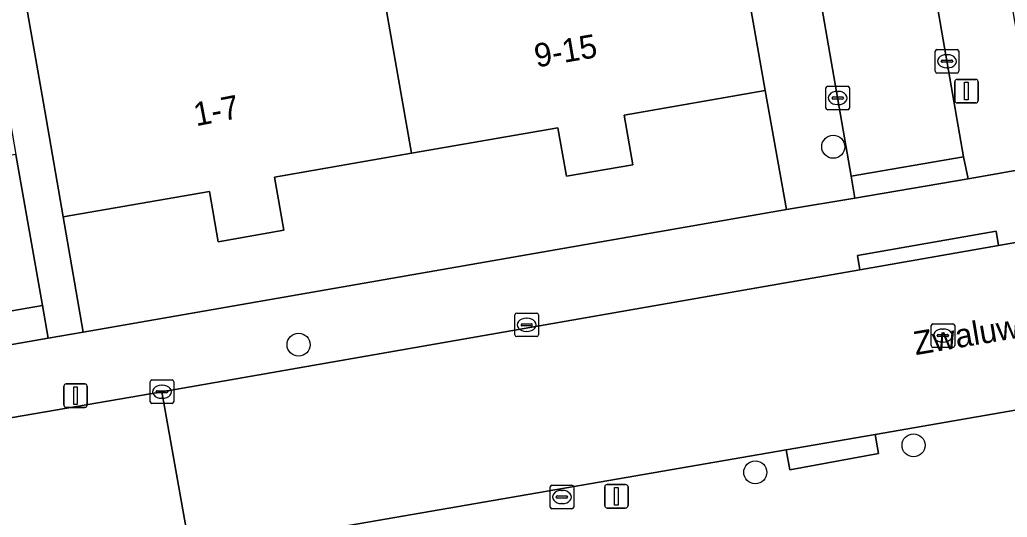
# Model space of a CAD drawing. Extents: x 162879 to 165540, y 384011 to 385181.
# Drawn here: x 164515.43 to 164557.43, y 384415.9 to 384437.05 of the extents above; entities that cross this region are included whole.
import ezdxf

# ---------------------------------------------------------------- set-up
doc = ezdxf.new("R2010")
doc.units = 0
for name, color, linetype in [('IMGEO_Boom', 7, 'Continuous'), ('IMGEO_Erf', 7, 'Continuous'), ('IMGEO_Kolk', 7, 'Continuous'), ('IMGEO_Lichtmast', 7, 'Continuous'), ('IMGEO_Openbare_ruimte_label', 7, 'Continuous'), ('IMGEO_Pand', 7, 'Continuous'), ('IMGEO_Pand_nummerreeks', 7, 'Continuous'), ('IMGEO_Rijbaan_lokaal_open', 7, 'Continuous'), ('IMGEO_Rioolput', 7, 'Continuous'), ('IMGEO_Voetpad_open', 7, 'Continuous')]:
    doc.layers.add(name, color=color, linetype=linetype)

msp = doc.modelspace()

# ---------------------------------------------------------------- linework, layer by layer
at = {"layer": 'IMGEO_Boom'}
for centre in [(164550.026, 384431.653), (164527.286, 384423.236), (164553.439, 384418.958), (164546.709, 384417.808)]:
    msp.add_circle(centre, 0.489, dxfattribs=at)
at = {"layer": 'IMGEO_Erf'}
msp.add_lwpolyline([(164490.57, 384447.445), (164493.771, 384429.619), (164495.531, 384419.814), (164500, 384420.608), (164516.631, 384423.507), (164516.389, 384424.897), (164513.128, 384424.329), (164512.009, 384430.749), (164511.463, 384433.881), (164514.724, 384434.45), (164513.761, 384439.943)], dxfattribs=at)
msp.add_lwpolyline([(164548.038, 384428.982), (164547.124, 384434.041), (164541.128, 384432.996), (164541.496, 384430.887), (164538.678, 384430.396), (164538.318, 384432.465), (164532.085, 384431.379), (164526.259, 384430.363), (164526.653, 384428.103), (164523.864, 384427.617), (164523.492, 384429.75), (164517.277, 384428.667), (164518.131, 384423.769)], close=True, dxfattribs=at)
at = {"layer": 'IMGEO_Kolk'}
for p, q in [((164554.362, 384434.862), (164554.362, 384435.714)), ((164554.437, 384435.788), (164555.289, 384435.788)), ((164555.363, 384435.714), (164555.363, 384434.862)), ((164554.621, 384435.282), (164554.621, 384435.294)), ((164555.059, 384435.245), (164554.661, 384435.245)), ((164554.664, 384435.331), (164555.062, 384435.331)), ((164554.85, 384435.568), (164554.875, 384435.568)), ((164555.105, 384435.294), (164555.105, 384435.282)), ((164554.873, 384435.008), (164554.848, 384435.008)), ((164555.289, 384434.788), (164554.437, 384434.788)), ((164549.715, 384433.301), (164549.715, 384434.153)), ((164549.79, 384434.227), (164550.642, 384434.227)), ((164550.203, 384434.007), (164550.228, 384434.007)), ((164550.716, 384434.153), (164550.716, 384433.301)), ((164549.974, 384433.721), (164549.974, 384433.733)), ((164550.412, 384433.684), (164550.014, 384433.684)), ((164550.017, 384433.77), (164550.415, 384433.77)), ((164550.458, 384433.733), (164550.458, 384433.721)), ((164550.642, 384433.227), (164549.79, 384433.227)), ((164550.226, 384433.447), (164550.201, 384433.447)), ((164536.488, 384423.655), (164536.488, 384424.507)), ((164536.563, 384424.581), (164537.415, 384424.581)), ((164536.976, 384424.361), (164537.001, 384424.361)), ((164537.489, 384424.507), (164537.489, 384423.655)), ((164536.747, 384424.075), (164536.747, 384424.087)), ((164537.185, 384424.038), (164536.787, 384424.038)), ((164536.79, 384424.124), (164537.188, 384424.124)), ((164537.231, 384424.087), (164537.231, 384424.075)), ((164537.415, 384423.581), (164536.563, 384423.581)), ((164536.999, 384423.801), (164536.974, 384423.801)), ((164520.977, 384420.809), (164520.977, 384421.661)), ((164521.052, 384421.735), (164521.904, 384421.735)), ((164521.465, 384421.515), (164521.49, 384421.515)), ((164521.978, 384421.661), (164521.978, 384420.809)), ((164521.236, 384421.229), (164521.236, 384421.241)), ((164521.674, 384421.192), (164521.276, 384421.192)), ((164521.279, 384421.278), (164521.677, 384421.278)), ((164521.488, 384420.955), (164521.463, 384420.955)), ((164521.72, 384421.241), (164521.72, 384421.229)), ((164521.904, 384420.735), (164521.052, 384420.735)), ((164537.985, 384416.333), (164537.985, 384417.185)), ((164538.06, 384417.259), (164538.912, 384417.259)), ((164538.986, 384417.185), (164538.986, 384416.333)), ((164538.244, 384416.753), (164538.244, 384416.765)), ((164538.287, 384416.802), (164538.685, 384416.802)), ((164538.473, 384417.039), (164538.498, 384417.039)), ((164538.728, 384416.765), (164538.728, 384416.753)), ((164538.682, 384416.716), (164538.284, 384416.716)), ((164538.496, 384416.479), (164538.471, 384416.479)), ((164538.912, 384416.259), (164538.06, 384416.259))]:
    msp.add_line(p, q, dxfattribs=at)
for points in [[(164554.362, 384434.862), (164554.362, 384435.714)], [(164554.437, 384435.788), (164555.289, 384435.788)], [(164555.363, 384435.714), (164555.363, 384434.862)], [(164555.289, 384434.788), (164554.437, 384434.788)], [(164549.715, 384433.301), (164549.715, 384434.153)], [(164549.79, 384434.227), (164550.642, 384434.227)], [(164550.716, 384434.153), (164550.716, 384433.301)], [(164550.642, 384433.227), (164549.79, 384433.227)], [(164536.488, 384423.655), (164536.488, 384424.507)], [(164536.563, 384424.581), (164537.415, 384424.581)], [(164537.489, 384424.507), (164537.489, 384423.655)], [(164537.415, 384423.581), (164536.563, 384423.581)], [(164520.977, 384420.809), (164520.977, 384421.661)], [(164521.052, 384421.735), (164521.904, 384421.735)], [(164521.978, 384421.661), (164521.978, 384420.809)], [(164521.904, 384420.735), (164521.052, 384420.735)], [(164537.985, 384416.333), (164537.985, 384417.185)], [(164538.06, 384417.259), (164538.912, 384417.259)], [(164538.986, 384417.185), (164538.986, 384416.333)], [(164538.912, 384416.259), (164538.06, 384416.259)]]:
    msp.add_lwpolyline(points, dxfattribs=at)
for centre, radius, start, end in [((164554.439, 384435.712), 0.0765, 91.552, 178.448), ((164554.439, 384435.712), 0.0765, 91.552, 178.448), ((164555.287, 384435.712), 0.0765, 1.552, 88.448), ((164555.287, 384435.712), 0.0765, 1.552, 88.448), ((164554.661, 384435.291), 0.0403, 85.8775, 175.7526), ((164554.658, 384435.281), 0.0366, 178.938, 274.7102), ((164555.062, 384435.288), 0.043, 264.8664, 352.4533), ((164555.066, 384435.293), 0.0386, 1.7309, 96.639), ((164554.439, 384434.864), 0.0765, 181.552, 268.448), ((164554.439, 384434.864), 0.0765, 181.552, 268.448), ((164555.287, 384434.864), 0.0765, 271.552, 358.448), ((164555.287, 384434.864), 0.0765, 271.552, 358.448), ((164549.792, 384434.151), 0.0765, 91.552, 178.448), ((164549.792, 384434.151), 0.0765, 91.552, 178.448), ((164550.64, 384434.151), 0.0765, 1.552, 88.448), ((164550.64, 384434.151), 0.0765, 1.552, 88.448), ((164550.014, 384433.73), 0.0403, 85.8775, 175.7526), ((164550.011, 384433.72), 0.0366, 178.938, 274.7102), ((164550.415, 384433.727), 0.043, 264.8664, 352.4533), ((164550.419, 384433.732), 0.0386, 1.7309, 96.639), ((164549.792, 384433.303), 0.0765, 181.552, 268.448), ((164549.792, 384433.303), 0.0765, 181.552, 268.448), ((164550.64, 384433.303), 0.0765, 271.552, 358.448), ((164550.64, 384433.303), 0.0765, 271.552, 358.448), ((164536.565, 384424.505), 0.0765, 91.552, 178.448), ((164536.565, 384424.505), 0.0765, 91.552, 178.448), ((164537.413, 384424.505), 0.0765, 1.552, 88.448), ((164537.413, 384424.505), 0.0765, 1.552, 88.448), ((164536.787, 384424.084), 0.0403, 85.8775, 175.7526), ((164536.784, 384424.074), 0.0366, 178.938, 274.7102), ((164537.188, 384424.081), 0.043, 264.8664, 352.4533), ((164537.192, 384424.086), 0.0386, 1.7309, 96.639), ((164536.565, 384423.657), 0.0765, 181.552, 268.448), ((164536.565, 384423.657), 0.0765, 181.552, 268.448), ((164537.413, 384423.657), 0.0765, 271.552, 358.448), ((164537.413, 384423.657), 0.0765, 271.552, 358.448), ((164521.054, 384421.659), 0.0765, 91.552, 178.448), ((164521.054, 384421.659), 0.0765, 91.552, 178.448), ((164521.902, 384421.659), 0.0765, 1.552, 88.448), ((164521.902, 384421.659), 0.0765, 1.552, 88.448), ((164521.276, 384421.238), 0.0403, 85.8775, 175.7526), ((164521.273, 384421.228), 0.0366, 178.938, 274.7102), ((164521.677, 384421.235), 0.043, 264.8664, 352.4533), ((164521.681, 384421.24), 0.0386, 1.7309, 96.639), ((164521.054, 384420.811), 0.0765, 181.552, 268.448), ((164521.054, 384420.811), 0.0765, 181.552, 268.448), ((164521.902, 384420.811), 0.0765, 271.552, 358.448), ((164521.902, 384420.811), 0.0765, 271.552, 358.448), ((164538.062, 384417.183), 0.0765, 91.552, 178.448), ((164538.062, 384417.183), 0.0765, 91.552, 178.448), ((164538.91, 384417.183), 0.0765, 1.552, 88.448), ((164538.91, 384417.183), 0.0765, 1.552, 88.448), ((164538.284, 384416.762), 0.0403, 85.8775, 175.7526), ((164538.281, 384416.752), 0.0366, 178.938, 274.7102), ((164538.685, 384416.759), 0.043, 264.8664, 352.4533), ((164538.689, 384416.764), 0.0386, 1.7309, 96.639), ((164538.062, 384416.335), 0.0765, 181.552, 268.448), ((164538.062, 384416.335), 0.0765, 181.552, 268.448), ((164538.91, 384416.335), 0.0765, 271.552, 358.448), ((164538.91, 384416.335), 0.0765, 271.552, 358.448)]:
    msp.add_arc(centre, radius, start, end, dxfattribs=at)
for centre, major_axis, ratio, start_param, end_param in [((164554.849, 384435.288), (-0.387, 0.002), 0.722429, 4.712389, 7.853982), ((164554.874, 384435.288), (-0.39, 0.002), 0.717154, 1.570796, 4.712389), ((164550.202, 384433.727), (-0.387, 0.002), 0.722429, 4.712389, 7.853982), ((164550.227, 384433.727), (-0.39, 0.002), 0.717154, 1.570796, 4.712389), ((164536.975, 384424.081), (-0.387, 0.002), 0.722429, 4.712389, 7.853982), ((164537, 384424.081), (-0.39, 0.002), 0.717154, 1.570796, 4.712389), ((164521.464, 384421.235), (-0.387, 0.002), 0.722429, 4.712389, 7.853982), ((164521.489, 384421.235), (-0.39, 0.002), 0.717154, 1.570796, 4.712389), ((164538.472, 384416.759), (-0.387, 0.002), 0.722429, 4.712389, 7.853982), ((164538.497, 384416.759), (-0.39, 0.002), 0.717154, 1.570796, 4.712389)]:
    msp.add_ellipse(centre, major_axis=major_axis, ratio=ratio, start_param=start_param, end_param=end_param, dxfattribs=at)
at = {"layer": 'IMGEO_Lichtmast'}
for p, q in [((164555.194, 384433.619), (164555.194, 384434.419)), ((164555.194, 384434.419), (164555.194, 384433.619)), ((164555.294, 384434.519), (164556.084, 384434.519)), ((164556.084, 384434.519), (164555.294, 384434.519)), ((164556.184, 384434.419), (164556.184, 384433.619)), ((164556.184, 384433.619), (164556.184, 384434.419)), ((164556.084, 384433.519), (164555.294, 384433.519)), ((164555.294, 384433.519), (164556.084, 384433.519)), ((164517.306, 384420.668), (164517.306, 384421.468)), ((164517.306, 384421.468), (164517.306, 384420.668)), ((164517.406, 384421.568), (164518.196, 384421.568)), ((164518.196, 384421.568), (164517.406, 384421.568)), ((164518.296, 384421.468), (164518.296, 384420.668)), ((164518.296, 384420.668), (164518.296, 384421.468)), ((164518.196, 384420.568), (164517.406, 384420.568)), ((164517.406, 384420.568), (164518.196, 384420.568)), ((164540.307, 384416.391), (164540.307, 384417.191)), ((164540.307, 384417.191), (164540.307, 384416.391)), ((164540.407, 384417.291), (164541.197, 384417.291)), ((164541.197, 384417.291), (164540.407, 384417.291)), ((164541.297, 384417.191), (164541.297, 384416.391)), ((164541.297, 384416.391), (164541.297, 384417.191)), ((164541.197, 384416.291), (164540.407, 384416.291)), ((164540.407, 384416.291), (164541.197, 384416.291))]:
    msp.add_line(p, q, dxfattribs=at)
for points in [[(164555.614, 384434.394), (164555.764, 384434.394), (164555.764, 384433.644), (164555.614, 384433.644), (164555.614, 384434.394)], [(164517.726, 384421.443), (164517.876, 384421.443), (164517.876, 384420.693), (164517.726, 384420.693), (164517.726, 384421.443)], [(164540.727, 384417.166), (164540.877, 384417.166), (164540.877, 384416.416), (164540.727, 384416.416), (164540.727, 384417.166)]]:
    msp.add_lwpolyline(points, dxfattribs=at)
for centre, start, end in [((164555.294, 384434.419), 90, 180), ((164555.294, 384434.419), 90, 180), ((164556.084, 384434.419), 0, 90), ((164556.084, 384434.419), 360, 90), ((164555.294, 384433.619), 180, 270), ((164555.294, 384433.619), 180, 270), ((164556.084, 384433.619), 270, 0), ((164556.084, 384433.619), 270, 0), ((164517.406, 384421.468), 90, 180), ((164517.406, 384421.468), 90, 180), ((164518.196, 384421.468), 0, 90), ((164518.196, 384421.468), 360, 90), ((164517.406, 384420.668), 180, 270), ((164517.406, 384420.668), 180, 270), ((164518.196, 384420.668), 270, 0), ((164518.196, 384420.668), 270, 0), ((164540.407, 384417.191), 90, 180), ((164540.407, 384417.191), 90, 180), ((164541.197, 384417.191), 0, 90), ((164541.197, 384417.191), 360, 90), ((164540.407, 384416.391), 180, 270), ((164540.407, 384416.391), 180, 270), ((164541.197, 384416.391), 270, 0), ((164541.197, 384416.391), 270, 0)]:
    msp.add_arc(centre, 0.1, start, end, dxfattribs=at)
at = {"layer": 'IMGEO_Pand'}
for points in [[(164530.395, 384441.075), (164532.085, 384431.379), (164538.318, 384432.465), (164538.678, 384430.396), (164541.496, 384430.887), (164541.128, 384432.996), (164547.124, 384434.041), (164545.419, 384443.821), (164539.752, 384442.834), (164539.538, 384444.065), (164535.841, 384443.421), (164536.077, 384442.066)], [(164530.395, 384441.075), (164524.904, 384440.118), (164524.685, 384441.373), (164520.973, 384440.726), (164521.216, 384439.334), (164515.589, 384438.354), (164516.419, 384433.593), (164517.277, 384428.667), (164523.492, 384429.75), (164523.864, 384427.617), (164526.653, 384428.103), (164526.259, 384430.363), (164532.085, 384431.379)], [(164515.268, 384431.328), (164512.009, 384430.749), (164513.128, 384424.329), (164516.389, 384424.897)]]:
    msp.add_lwpolyline(points, close=True, dxfattribs=at)
at = {"layer": 'IMGEO_Rijbaan_lokaal_open'}
for points in [[(164552.433, 384449.269), (164547.653, 384448.429), (164550.794, 384430.409), (164555.57, 384431.218)], [(164551.16, 384426.426), (164521.478, 384421.235), (164522.691, 384414.378), (164548.02, 384418.768), (164551.806, 384419.424), (164560.462, 384420.925), (164567.26, 384422.123), (164566.014, 384429.023), (164557.052, 384427.456)]]:
    msp.add_lwpolyline(points, close=True, dxfattribs=at)
msp.add_lwpolyline([(164519.545, 384413.838), (164522.691, 384414.378), (164521.478, 384421.235), (164514.195, 384419.979), (164514.476, 384418.294), (164504.773, 384416.633), (164503.821, 384416.443), (164504.802, 384411.23), (164505.715, 384411.411)], dxfattribs=at)
at = {"layer": 'IMGEO_Rioolput'}
for p, q in [((164554.19, 384423.197), (164554.19, 384424.049)), ((164554.265, 384424.123), (164555.117, 384424.123)), ((164554.678, 384423.903), (164554.703, 384423.903)), ((164555.191, 384424.049), (164555.191, 384423.197)), ((164554.449, 384423.617), (164554.449, 384423.629)), ((164554.887, 384423.58), (164554.489, 384423.58)), ((164554.492, 384423.666), (164554.89, 384423.666)), ((164554.933, 384423.629), (164554.933, 384423.617)), ((164555.117, 384423.123), (164554.265, 384423.123)), ((164554.701, 384423.343), (164554.676, 384423.343))]:
    msp.add_line(p, q, dxfattribs=at)
for points in [[(164554.19, 384423.197), (164554.19, 384424.049)], [(164554.265, 384424.123), (164555.117, 384424.123)], [(164555.191, 384424.049), (164555.191, 384423.197)], [(164555.117, 384423.123), (164554.265, 384423.123)]]:
    msp.add_lwpolyline(points, dxfattribs=at)
for centre, radius, start, end in [((164554.267, 384424.047), 0.0765, 91.552, 178.448), ((164554.267, 384424.047), 0.0765, 91.552, 178.448), ((164555.115, 384424.047), 0.0765, 1.552, 88.448), ((164555.115, 384424.047), 0.0765, 1.552, 88.448), ((164554.489, 384423.626), 0.0403, 85.8775, 175.7526), ((164554.486, 384423.616), 0.0366, 178.938, 274.7102), ((164554.89, 384423.623), 0.043, 264.8664, 352.4533), ((164554.894, 384423.628), 0.0386, 1.7309, 96.639), ((164554.267, 384423.199), 0.0765, 181.552, 268.448), ((164554.267, 384423.199), 0.0765, 181.552, 268.448), ((164555.115, 384423.199), 0.0765, 271.552, 358.448), ((164555.115, 384423.199), 0.0765, 271.552, 358.448)]:
    msp.add_arc(centre, radius, start, end, dxfattribs=at)
for centre, major_axis, ratio, start_param, end_param in [((164554.677, 384423.623), (-0.387, 0.002), 0.722429, 4.712389, 7.853982), ((164554.702, 384423.623), (-0.39, 0.002), 0.717154, 1.570796, 4.712389)]:
    msp.add_ellipse(centre, major_axis=major_axis, ratio=ratio, start_param=start_param, end_param=end_param, dxfattribs=at)
at = {"layer": 'IMGEO_Voetpad_open'}
for points in [[(164548.599, 384495.949), (164544.407, 384495.277), (164551.842, 384452.691), (164552.433, 384449.269), (164555.57, 384431.218), (164555.767, 384430.29), (164558.811, 384430.822), (164552.484, 384467.517), (164553.495, 384467.691), (164553.223, 384469.259)], [(164555.767, 384430.29), (164555.57, 384431.218), (164550.794, 384430.409), (164550.95, 384429.471)], [(164557.052, 384427.456), (164556.948, 384428.065), (164551.057, 384427.031), (164551.16, 384426.426)], [(164548.02, 384418.768), (164548.174, 384417.92), (164551.953, 384418.614), (164551.806, 384419.424)]]:
    msp.add_lwpolyline(points, close=True, dxfattribs=at)
for points in [[(164533.891, 384493.244), (164528.991, 384492.407), (164535.845, 384452.933), (164536.108, 384451.416), (164538.323, 384451.792), (164539.726, 384452.043), (164543.289, 384452.68), (164543.838, 384452.778), (164545.419, 384443.821), (164547.124, 384434.041), (164548.038, 384428.982), (164550.95, 384429.471), (164550.794, 384430.409), (164547.653, 384448.429), (164547.071, 384451.869), (164546.428, 384455.429)], [(164610.574, 384439.899), (164579.748, 384434.553), (164578.352, 384434.311), (164578.186, 384435.262), (164575.397, 384434.782), (164573.862, 384434.539), (164574.04, 384433.377), (164558.811, 384430.822), (164555.767, 384430.29), (164550.95, 384429.471), (164548.038, 384428.982), (164518.131, 384423.769), (164516.631, 384423.507), (164500, 384420.608), (164495.531, 384419.814), (164496.105, 384416.438)], [(164513.761, 384439.943), (164514.724, 384434.45), (164515.268, 384431.328), (164516.389, 384424.897), (164516.631, 384423.507), (164518.131, 384423.769), (164517.277, 384428.667), (164516.419, 384433.593), (164515.589, 384438.354)], [(164551.16, 384426.426), (164551.057, 384427.031), (164556.948, 384428.065), (164557.052, 384427.456), (164566.014, 384429.023), (164575.769, 384430.721), (164575.511, 384431.88), (164578.644, 384432.426), (164578.863, 384431.266), (164583.821, 384432.117), (164588.934, 384432.995), (164609.127, 384436.552), (164613.205, 384437.256)], [(164500.254, 384415.9), (164503.821, 384416.443), (164504.773, 384416.633), (164504.529, 384418.313), (164514.195, 384419.979), (164521.478, 384421.235), (164551.16, 384426.426)], [(164568.19, 384422.252), (164567.26, 384422.123), (164560.462, 384420.925), (164551.806, 384419.424), (164551.953, 384418.614), (164548.174, 384417.92), (164548.02, 384418.768), (164522.691, 384414.378), (164519.545, 384413.838)]]:
    msp.add_lwpolyline(points, dxfattribs=at)

# ---------------------------------------------------------------- texts
at = {"layer": 'IMGEO_Openbare_ruimte_label'}
msp.add_text('Zwaluwstaartweg', height=1, rotation=9.5565, dxfattribs=at).set_placement((164553.53, 384422.791))
at = {"layer": 'IMGEO_Pand_nummerreeks'}
for s, rotation, p in [('9-15', 9.6888, (164537.404, 384435.022)), ('1-7', 10.8751, (164522.927, 384432.523))]:
    msp.add_text(s, height=1, rotation=rotation, dxfattribs=at).set_placement(p)

doc.saveas('drawing.dxf')
